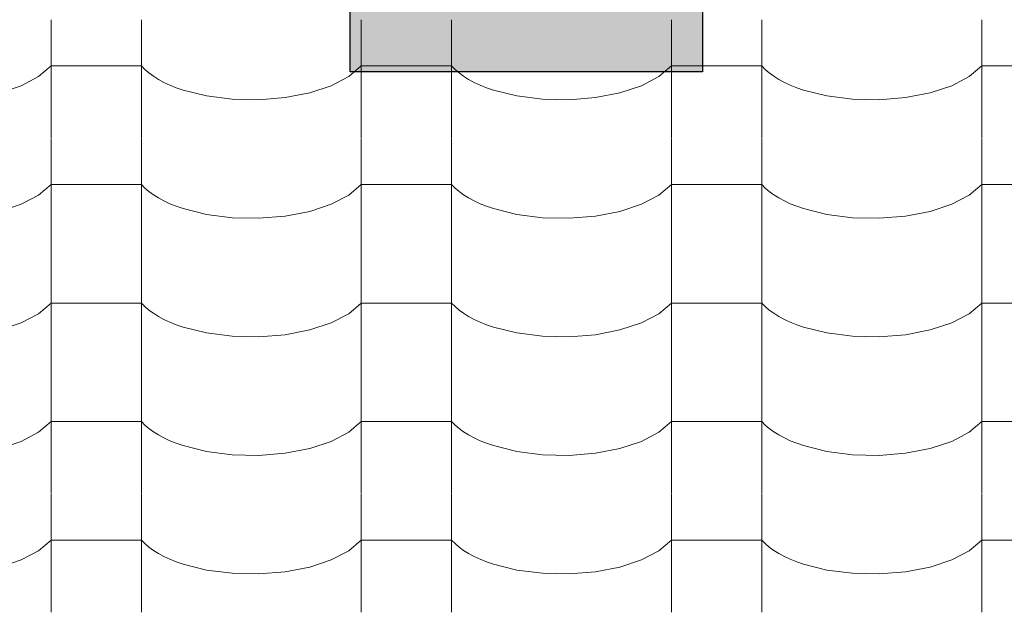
# Model space of a CAD drawing. Header units: millimetres. Extents: x -36478 to 31050, y -14815 to 11827.
# Tile 470 of 656: x -8828 to -8305, y 9292 to 9608. Entities that reach past the tile are written whole.
import ezdxf

# ---------------------------------------------------------------- set-up
doc = ezdxf.new("R2010")
doc.units = ezdxf.units.MM
doc.header["$MEASUREMENT"] = 0
for name, color, linetype in [('Nové_Kóty - SP', 7, 'Continuous'), ('Nové_Situace - terén', 7, 'Continuous'), ('Nové_Výplně - Povrchové', 7, 'Continuous')]:
    doc.layers.add(name, color=color, linetype=linetype)
doc.styles.add('GENEROVANÝ_STYL_2', font='txt')
doc.dimstyles.new('GENEROVANÝ_STYL__1', dxfattribs={"dimtxt": 125, "dimasz": 190, "dimexe": 0.18, "dimexo": 300, "dimgap": 0, "dimtad": 1, "dimdec": 0, "dimzin": 0, "dimdsep": 46, "dimtxsty": 'GENEROVANÝ_STYL_2', "dimblk": 'ARROWHEAD_6', "dimblk1": 'ARROWHEAD_6', "dimblk2": 'ARROWHEAD_6', "dimcen": 0.09, "dimclrd": 1, "dimclre": 1, "dimclrt": 1, "dimazin": 0, "dimtfac": 1, "dimtdec": 4, "dimtmove": 0, "dimatfit": 3, "dimfxl": 1, "dimtolj": 1, "dimtzin": 0, "dimarcsym": 0})
doc.dimstyles.new('GENEROVANÝ_STYL__2', dxfattribs={"dimtxt": 125, "dimasz": 190, "dimexe": 0.18, "dimexo": 300, "dimgap": 0, "dimtad": 1, "dimdec": 0, "dimzin": 0, "dimdsep": 46, "dimtxsty": 'GENEROVANÝ_STYL_2', "dimblk": 'ARROWHEAD_6', "dimblk1": 'ARROWHEAD_6', "dimblk2": 'ARROWHEAD_6', "dimcen": 0.09, "dimclrd": 1, "dimclre": 1, "dimclrt": 1, "dimazin": 0, "dimtfac": 1, "dimtdec": 4, "dimtmove": 2, "dimatfit": 3, "dimfxl": 1, "dimtolj": 1, "dimtzin": 0, "dimarcsym": 0})

# ---------------------------------------------------------------- blocks, each defined once
blk = doc.blocks.new('*X13')
at = {"layer": 'Nové_Výplně - Povrchové', "color": 21, "linetype": 'Continuous', "lineweight": 20, "true_color": 0xffaaaa}
for p, q in [((-8811.72, 9607.81), (-8811.72, 9544.94)), ((-8763.69, 9607.81), (-8763.69, 9544.94)), ((-8646.72, 9607.81), (-8646.72, 9544.94)), ((-8598.69, 9607.81), (-8598.69, 9544.94)), ((-8481.72, 9607.81), (-8481.72, 9544.94)), ((-8433.69, 9607.81), (-8433.69, 9544.94)), ((-8316.72, 9607.81), (-8316.72, 9544.94)), ((-8818.39, 9577.59), (-8811.72, 9583.28)), ((-8787.71, 9583.28), (-8811.72, 9583.28)), ((-8763.69, 9583.28), (-8787.71, 9583.28)), ((-8763.69, 9583.28), (-8761.86, 9581.39)), ((-8761.86, 9581.39), (-8759.74, 9579.56)), ((-8759.74, 9579.56), (-8757.34, 9577.8)), ((-8653.39, 9577.59), (-8646.72, 9583.28)), ((-8622.71, 9583.28), (-8646.72, 9583.28)), ((-8598.69, 9583.28), (-8622.71, 9583.28)), ((-8598.69, 9583.28), (-8596.86, 9581.39)), ((-8596.86, 9581.39), (-8594.74, 9579.56)), ((-8594.74, 9579.56), (-8592.34, 9577.8)), ((-8488.39, 9577.59), (-8481.72, 9583.28)), ((-8457.71, 9583.28), (-8481.72, 9583.28)), ((-8433.69, 9583.28), (-8457.71, 9583.28)), ((-8433.69, 9583.28), (-8431.86, 9581.39)), ((-8431.86, 9581.39), (-8429.74, 9579.56)), ((-8429.74, 9579.56), (-8427.34, 9577.8)), ((-8323.39, 9577.59), (-8316.72, 9583.28)), ((-8292.71, 9583.28), (-8316.72, 9583.28)), ((-8827.7, 9572.73), (-8818.39, 9577.59)), ((-8757.34, 9577.8), (-8754.65, 9576.13)), ((-8754.65, 9576.13), (-8751.71, 9574.55)), ((-8751.71, 9574.55), (-8748.53, 9573.07)), ((-8662.7, 9572.73), (-8653.39, 9577.59)), ((-8592.34, 9577.8), (-8589.65, 9576.13)), ((-8589.65, 9576.13), (-8586.71, 9574.55)), ((-8586.71, 9574.55), (-8583.53, 9573.07)), ((-8497.7, 9572.73), (-8488.39, 9577.59)), ((-8427.34, 9577.8), (-8424.65, 9576.13)), ((-8424.65, 9576.13), (-8421.71, 9574.55)), ((-8421.71, 9574.55), (-8418.53, 9573.07)), ((-8332.7, 9572.73), (-8323.39, 9577.59)), ((-8839.18, 9568.93), (-8827.7, 9572.73)), ((-8748.53, 9573.07), (-8745.12, 9571.7)), ((-8745.12, 9571.7), (-8741.5, 9570.45)), ((-8741.5, 9570.45), (-8729.05, 9567.35)), ((-8687.24, 9566.41), (-8674.18, 9568.93)), ((-8674.18, 9568.93), (-8662.7, 9572.73)), ((-8583.53, 9573.07), (-8580.12, 9571.7)), ((-8580.12, 9571.7), (-8576.5, 9570.45)), ((-8576.5, 9570.45), (-8564.05, 9567.35)), ((-8522.24, 9566.41), (-8509.18, 9568.93)), ((-8509.18, 9568.93), (-8497.7, 9572.73)), ((-8418.53, 9573.07), (-8415.12, 9571.7)), ((-8415.12, 9571.7), (-8411.5, 9570.45)), ((-8411.5, 9570.45), (-8399.05, 9567.35)), ((-8357.24, 9566.41), (-8344.18, 9568.93)), ((-8344.18, 9568.93), (-8332.7, 9572.73)), ((-8729.05, 9567.35), (-8715.39, 9565.59)), ((-8715.39, 9565.59), (-8701.21, 9565.27)), ((-8701.21, 9565.27), (-8687.24, 9566.41)), ((-8564.05, 9567.35), (-8550.39, 9565.59)), ((-8550.39, 9565.59), (-8536.21, 9565.27)), ((-8536.21, 9565.27), (-8522.24, 9566.41)), ((-8399.05, 9567.35), (-8385.39, 9565.59)), ((-8385.39, 9565.59), (-8371.21, 9565.27)), ((-8371.21, 9565.27), (-8357.24, 9566.41)), ((-8811.72, 9544.71), (-8811.72, 9481.83)), ((-8763.69, 9544.71), (-8763.69, 9481.83)), ((-8646.72, 9544.71), (-8646.72, 9481.83)), ((-8598.69, 9544.71), (-8598.69, 9481.83)), ((-8481.72, 9544.71), (-8481.72, 9481.83)), ((-8433.69, 9544.71), (-8433.69, 9481.83)), ((-8316.72, 9544.71), (-8316.72, 9481.83)), ((-8818.39, 9514.49), (-8811.72, 9520.18)), ((-8787.71, 9520.18), (-8811.72, 9520.18)), ((-8763.69, 9520.18), (-8787.71, 9520.18)), ((-8763.69, 9520.18), (-8761.86, 9518.28)), ((-8761.86, 9518.28), (-8759.74, 9516.45)), ((-8759.74, 9516.45), (-8757.34, 9514.7)), ((-8653.39, 9514.49), (-8646.72, 9520.18)), ((-8622.71, 9520.18), (-8646.72, 9520.18)), ((-8598.69, 9520.18), (-8622.71, 9520.18)), ((-8598.69, 9520.18), (-8596.86, 9518.28)), ((-8596.86, 9518.28), (-8594.74, 9516.45)), ((-8594.74, 9516.45), (-8592.34, 9514.7)), ((-8488.39, 9514.49), (-8481.72, 9520.18)), ((-8457.71, 9520.18), (-8481.72, 9520.18)), ((-8433.69, 9520.18), (-8457.71, 9520.18)), ((-8433.69, 9520.18), (-8431.86, 9518.28)), ((-8431.86, 9518.28), (-8429.74, 9516.45)), ((-8429.74, 9516.45), (-8427.34, 9514.7)), ((-8323.39, 9514.49), (-8316.72, 9520.18)), ((-8292.71, 9520.18), (-8316.72, 9520.18)), ((-8827.7, 9509.62), (-8818.39, 9514.49)), ((-8757.34, 9514.7), (-8754.65, 9513.03)), ((-8754.65, 9513.03), (-8751.71, 9511.45)), ((-8751.71, 9511.45), (-8748.53, 9509.97)), ((-8662.7, 9509.62), (-8653.39, 9514.49)), ((-8592.34, 9514.7), (-8589.65, 9513.03)), ((-8589.65, 9513.03), (-8586.71, 9511.45)), ((-8586.71, 9511.45), (-8583.53, 9509.97)), ((-8497.7, 9509.62), (-8488.39, 9514.49)), ((-8427.34, 9514.7), (-8424.65, 9513.03)), ((-8424.65, 9513.03), (-8421.71, 9511.45)), ((-8421.71, 9511.45), (-8418.53, 9509.97)), ((-8332.7, 9509.62), (-8323.39, 9514.49)), ((-8839.18, 9505.83), (-8827.7, 9509.62)), ((-8748.53, 9509.97), (-8745.12, 9508.6)), ((-8745.12, 9508.6), (-8741.5, 9507.35)), ((-8741.5, 9507.35), (-8729.05, 9504.24)), ((-8687.24, 9503.3), (-8674.18, 9505.83)), ((-8674.18, 9505.83), (-8662.7, 9509.62)), ((-8583.53, 9509.97), (-8580.12, 9508.6)), ((-8580.12, 9508.6), (-8576.5, 9507.35)), ((-8576.5, 9507.35), (-8564.05, 9504.24)), ((-8522.24, 9503.3), (-8509.18, 9505.83)), ((-8509.18, 9505.83), (-8497.7, 9509.62)), ((-8418.53, 9509.97), (-8415.12, 9508.6)), ((-8415.12, 9508.6), (-8411.5, 9507.35)), ((-8411.5, 9507.35), (-8399.05, 9504.24)), ((-8357.24, 9503.3), (-8344.18, 9505.83)), ((-8344.18, 9505.83), (-8332.7, 9509.62)), ((-8729.05, 9504.24), (-8715.39, 9502.49)), ((-8715.39, 9502.49), (-8701.21, 9502.17)), ((-8701.21, 9502.17), (-8687.24, 9503.3)), ((-8564.05, 9504.24), (-8550.39, 9502.49)), ((-8550.39, 9502.49), (-8536.21, 9502.17)), ((-8536.21, 9502.17), (-8522.24, 9503.3)), ((-8399.05, 9504.24), (-8385.39, 9502.49)), ((-8385.39, 9502.49), (-8371.21, 9502.17)), ((-8371.21, 9502.17), (-8357.24, 9503.3)), ((-8811.72, 9481.6), (-8811.72, 9418.73)), ((-8763.69, 9481.6), (-8763.69, 9418.73)), ((-8646.72, 9481.6), (-8646.72, 9418.73)), ((-8598.69, 9481.6), (-8598.69, 9418.73)), ((-8481.72, 9481.6), (-8481.72, 9418.73)), ((-8433.69, 9481.6), (-8433.69, 9418.73)), ((-8316.72, 9481.6), (-8316.72, 9418.73)), ((-8818.39, 9451.38), (-8811.72, 9457.07)), ((-8787.71, 9457.07), (-8811.72, 9457.07)), ((-8763.69, 9457.07), (-8787.71, 9457.07)), ((-8763.69, 9457.07), (-8761.86, 9455.18)), ((-8761.86, 9455.18), (-8759.74, 9453.35)), ((-8759.74, 9453.35), (-8757.34, 9451.59)), ((-8653.39, 9451.38), (-8646.72, 9457.07)), ((-8622.71, 9457.07), (-8646.72, 9457.07)), ((-8598.69, 9457.07), (-8622.71, 9457.07)), ((-8598.69, 9457.07), (-8596.86, 9455.18)), ((-8596.86, 9455.18), (-8594.74, 9453.35)), ((-8594.74, 9453.35), (-8592.34, 9451.59)), ((-8488.39, 9451.38), (-8481.72, 9457.07)), ((-8457.71, 9457.07), (-8481.72, 9457.07)), ((-8433.69, 9457.07), (-8457.71, 9457.07)), ((-8433.69, 9457.07), (-8431.86, 9455.18)), ((-8431.86, 9455.18), (-8429.74, 9453.35)), ((-8429.74, 9453.35), (-8427.34, 9451.59)), ((-8323.39, 9451.38), (-8316.72, 9457.07)), ((-8292.71, 9457.07), (-8316.72, 9457.07)), ((-8827.7, 9446.52), (-8818.39, 9451.38)), ((-8757.34, 9451.59), (-8754.65, 9449.92)), ((-8754.65, 9449.92), (-8751.71, 9448.34)), ((-8751.71, 9448.34), (-8748.53, 9446.86)), ((-8662.7, 9446.52), (-8653.39, 9451.38)), ((-8592.34, 9451.59), (-8589.65, 9449.92)), ((-8589.65, 9449.92), (-8586.71, 9448.34)), ((-8586.71, 9448.34), (-8583.53, 9446.86)), ((-8497.7, 9446.52), (-8488.39, 9451.38)), ((-8427.34, 9451.59), (-8424.65, 9449.92)), ((-8424.65, 9449.92), (-8421.71, 9448.34)), ((-8421.71, 9448.34), (-8418.53, 9446.86)), ((-8332.7, 9446.52), (-8323.39, 9451.38)), ((-8839.18, 9442.72), (-8827.7, 9446.52)), ((-8748.53, 9446.86), (-8745.12, 9445.49)), ((-8745.12, 9445.49), (-8741.5, 9444.24)), ((-8741.5, 9444.24), (-8729.05, 9441.14)), ((-8687.24, 9440.2), (-8674.18, 9442.72)), ((-8674.18, 9442.72), (-8662.7, 9446.52)), ((-8583.53, 9446.86), (-8580.12, 9445.49)), ((-8580.12, 9445.49), (-8576.5, 9444.24)), ((-8576.5, 9444.24), (-8564.05, 9441.14)), ((-8522.24, 9440.2), (-8509.18, 9442.72)), ((-8509.18, 9442.72), (-8497.7, 9446.52)), ((-8418.53, 9446.86), (-8415.12, 9445.49)), ((-8415.12, 9445.49), (-8411.5, 9444.24)), ((-8411.5, 9444.24), (-8399.05, 9441.14)), ((-8357.24, 9440.2), (-8344.18, 9442.72)), ((-8344.18, 9442.72), (-8332.7, 9446.52)), ((-8729.05, 9441.14), (-8715.39, 9439.38)), ((-8715.39, 9439.38), (-8701.21, 9439.06)), ((-8701.21, 9439.06), (-8687.24, 9440.2)), ((-8564.05, 9441.14), (-8550.39, 9439.38)), ((-8550.39, 9439.38), (-8536.21, 9439.06)), ((-8536.21, 9439.06), (-8522.24, 9440.2)), ((-8399.05, 9441.14), (-8385.39, 9439.38)), ((-8385.39, 9439.38), (-8371.21, 9439.06)), ((-8371.21, 9439.06), (-8357.24, 9440.2)), ((-8811.72, 9418.5), (-8811.72, 9355.62)), ((-8763.69, 9418.5), (-8763.69, 9355.62)), ((-8646.72, 9418.5), (-8646.72, 9355.62)), ((-8598.69, 9418.5), (-8598.69, 9355.62)), ((-8481.72, 9418.5), (-8481.72, 9355.62)), ((-8433.69, 9418.5), (-8433.69, 9355.62)), ((-8316.72, 9418.5), (-8316.72, 9355.62)), ((-8818.39, 9388.28), (-8811.72, 9393.97)), ((-8787.71, 9393.97), (-8811.72, 9393.97)), ((-8763.69, 9393.97), (-8787.71, 9393.97)), ((-8763.69, 9393.97), (-8761.86, 9392.07)), ((-8761.86, 9392.07), (-8759.74, 9390.24)), ((-8653.39, 9388.28), (-8646.72, 9393.97)), ((-8622.71, 9393.97), (-8646.72, 9393.97)), ((-8598.69, 9393.97), (-8622.71, 9393.97)), ((-8598.69, 9393.97), (-8596.86, 9392.07)), ((-8596.86, 9392.07), (-8594.74, 9390.24)), ((-8488.39, 9388.28), (-8481.72, 9393.97)), ((-8457.71, 9393.97), (-8481.72, 9393.97)), ((-8433.69, 9393.97), (-8457.71, 9393.97)), ((-8433.69, 9393.97), (-8431.86, 9392.07)), ((-8431.86, 9392.07), (-8429.74, 9390.24)), ((-8323.39, 9388.28), (-8316.72, 9393.97)), ((-8292.71, 9393.97), (-8316.72, 9393.97)), ((-8827.7, 9383.41), (-8818.39, 9388.28)), ((-8759.74, 9390.24), (-8757.34, 9388.49)), ((-8757.34, 9388.49), (-8754.65, 9386.82)), ((-8754.65, 9386.82), (-8751.71, 9385.24)), ((-8751.71, 9385.24), (-8748.53, 9383.76)), ((-8662.7, 9383.41), (-8653.39, 9388.28)), ((-8594.74, 9390.24), (-8592.34, 9388.49)), ((-8592.34, 9388.49), (-8589.65, 9386.82)), ((-8589.65, 9386.82), (-8586.71, 9385.24)), ((-8586.71, 9385.24), (-8583.53, 9383.76)), ((-8497.7, 9383.41), (-8488.39, 9388.28)), ((-8429.74, 9390.24), (-8427.34, 9388.49)), ((-8427.34, 9388.49), (-8424.65, 9386.82)), ((-8424.65, 9386.82), (-8421.71, 9385.24)), ((-8421.71, 9385.24), (-8418.53, 9383.76)), ((-8332.7, 9383.41), (-8323.39, 9388.28)), ((-8839.18, 9379.62), (-8827.7, 9383.41)), ((-8748.53, 9383.76), (-8745.12, 9382.39)), ((-8745.12, 9382.39), (-8741.5, 9381.14)), ((-8741.5, 9381.14), (-8729.05, 9378.03)), ((-8674.18, 9379.62), (-8662.7, 9383.41)), ((-8583.53, 9383.76), (-8580.12, 9382.39)), ((-8580.12, 9382.39), (-8576.5, 9381.14)), ((-8576.5, 9381.14), (-8564.05, 9378.03)), ((-8509.18, 9379.62), (-8497.7, 9383.41)), ((-8418.53, 9383.76), (-8415.12, 9382.39)), ((-8415.12, 9382.39), (-8411.5, 9381.14)), ((-8411.5, 9381.14), (-8399.05, 9378.03)), ((-8344.18, 9379.62), (-8332.7, 9383.41)), ((-8729.05, 9378.03), (-8715.39, 9376.28)), ((-8715.39, 9376.28), (-8701.21, 9375.96)), ((-8701.21, 9375.96), (-8687.24, 9377.09)), ((-8687.24, 9377.09), (-8674.18, 9379.62)), ((-8564.05, 9378.03), (-8550.39, 9376.28)), ((-8550.39, 9376.28), (-8536.21, 9375.96)), ((-8536.21, 9375.96), (-8522.24, 9377.09)), ((-8522.24, 9377.09), (-8509.18, 9379.62)), ((-8399.05, 9378.03), (-8385.39, 9376.28)), ((-8385.39, 9376.28), (-8371.21, 9375.96)), ((-8371.21, 9375.96), (-8357.24, 9377.09)), ((-8357.24, 9377.09), (-8344.18, 9379.62)), ((-8811.72, 9355.39), (-8811.72, 9292.52)), ((-8763.69, 9355.39), (-8763.69, 9292.52)), ((-8646.72, 9355.39), (-8646.72, 9292.52)), ((-8598.69, 9355.39), (-8598.69, 9292.52)), ((-8481.72, 9355.39), (-8481.72, 9292.52)), ((-8433.69, 9355.39), (-8433.69, 9292.52)), ((-8316.72, 9355.39), (-8316.72, 9292.52)), ((-8818.39, 9325.17), (-8811.72, 9330.86)), ((-8787.71, 9330.86), (-8811.72, 9330.86)), ((-8763.69, 9330.86), (-8787.71, 9330.86)), ((-8763.69, 9330.86), (-8761.86, 9328.97)), ((-8761.86, 9328.97), (-8759.74, 9327.14)), ((-8653.39, 9325.17), (-8646.72, 9330.86)), ((-8622.71, 9330.86), (-8646.72, 9330.86)), ((-8598.69, 9330.86), (-8622.71, 9330.86)), ((-8598.69, 9330.86), (-8596.86, 9328.97)), ((-8596.86, 9328.97), (-8594.74, 9327.14)), ((-8488.39, 9325.17), (-8481.72, 9330.86)), ((-8457.71, 9330.86), (-8481.72, 9330.86)), ((-8433.69, 9330.86), (-8457.71, 9330.86)), ((-8433.69, 9330.86), (-8431.86, 9328.97)), ((-8431.86, 9328.97), (-8429.74, 9327.14)), ((-8323.39, 9325.17), (-8316.72, 9330.86)), ((-8292.71, 9330.86), (-8316.72, 9330.86)), ((-8827.7, 9320.31), (-8818.39, 9325.17)), ((-8759.74, 9327.14), (-8757.34, 9325.38)), ((-8757.34, 9325.38), (-8754.65, 9323.71)), ((-8754.65, 9323.71), (-8751.71, 9322.13)), ((-8662.7, 9320.31), (-8653.39, 9325.17)), ((-8594.74, 9327.14), (-8592.34, 9325.38)), ((-8592.34, 9325.38), (-8589.65, 9323.71)), ((-8589.65, 9323.71), (-8586.71, 9322.13)), ((-8497.7, 9320.31), (-8488.39, 9325.17)), ((-8429.74, 9327.14), (-8427.34, 9325.38)), ((-8427.34, 9325.38), (-8424.65, 9323.71)), ((-8424.65, 9323.71), (-8421.71, 9322.13)), ((-8332.7, 9320.31), (-8323.39, 9325.17)), ((-8839.18, 9316.51), (-8827.7, 9320.31)), ((-8751.71, 9322.13), (-8748.53, 9320.65)), ((-8748.53, 9320.65), (-8745.12, 9319.28)), ((-8745.12, 9319.28), (-8741.5, 9318.03)), ((-8741.5, 9318.03), (-8729.05, 9314.93)), ((-8674.18, 9316.51), (-8662.7, 9320.31)), ((-8586.71, 9322.13), (-8583.53, 9320.65)), ((-8583.53, 9320.65), (-8580.12, 9319.28)), ((-8580.12, 9319.28), (-8576.5, 9318.03)), ((-8576.5, 9318.03), (-8564.05, 9314.93)), ((-8509.18, 9316.51), (-8497.7, 9320.31)), ((-8421.71, 9322.13), (-8418.53, 9320.65)), ((-8418.53, 9320.65), (-8415.12, 9319.28)), ((-8415.12, 9319.28), (-8411.5, 9318.03)), ((-8411.5, 9318.03), (-8399.05, 9314.93)), ((-8344.18, 9316.51), (-8332.7, 9320.31)), ((-8729.05, 9314.93), (-8715.39, 9313.17)), ((-8715.39, 9313.17), (-8701.21, 9312.85)), ((-8701.21, 9312.85), (-8687.24, 9313.99)), ((-8687.24, 9313.99), (-8674.18, 9316.51)), ((-8564.05, 9314.93), (-8550.39, 9313.17)), ((-8550.39, 9313.17), (-8536.21, 9312.85)), ((-8536.21, 9312.85), (-8522.24, 9313.99)), ((-8522.24, 9313.99), (-8509.18, 9316.51)), ((-8399.05, 9314.93), (-8385.39, 9313.17)), ((-8385.39, 9313.17), (-8371.21, 9312.85)), ((-8371.21, 9312.85), (-8357.24, 9313.99)), ((-8357.24, 9313.99), (-8344.18, 9316.51))]:
    blk.add_line(p, q, dxfattribs=at)
blk = doc.blocks.new('výplň_6_1', base_point=(0, 0))
at = {"layer": 'Nové_Výplně - Povrchové', "color": 21, "linetype": 'Continuous', "lineweight": 20, "true_color": 0xffaaaa}
blk.add_blockref('*X13', (0, 0), dxfattribs=at)
blk = doc.blocks.new('*D6315')
at = {"layer": 'Nové_Kóty - SP', "color": 1, "linetype": 'Continuous', "lineweight": 25}
for p, q in [((-9579.03, 7654.66), (-6330.41, 9887.65)), ((-9409.09, 7407.43), (-9685.24, 7809.17)), ((-9553.27, 7793.71), (-9604.79, 7515.6)), ((-10050.41, 7330.64), (-9579.03, 7654.66)), ((-9880.48, 7083.42), (-10156.62, 7485.16)), ((-10024.65, 7469.7), (-10076.18, 7191.59)), ((-10174.03, 7245.68), (-10050.41, 7330.64))]:
    blk.add_line(p, q, dxfattribs=at)
at = {"layer": 'Nové_Kóty - SP', "color": 1, "lineweight": 25, "insert": (-9946.14, 7432.65), "char_height": 125, "attachment_point": 7, "rotation": 34.5034, "style": 'GENEROVANÝ_STYL_2'}
blk.add_mtext('\\A1;{\\pql;\\fArial|b0|i0|c0|p38;572}', dxfattribs=at)
blk = doc.blocks.new('ARROWHEAD_6')
at = {"color": 0, "linetype": 'Continuous', "lineweight": 0}
for p, q in [((-0.5, -0.5), (0.5, 0.5)), ((0, 0), (-1, 0))]:
    blk.add_line(p, q, dxfattribs=at)
blk = doc.blocks.new('*D6316')
at = {"layer": 'Nové_Kóty - SP', "color": 1, "linetype": 'Continuous', "lineweight": 25}
for p, q in [((-6330.41, 9887.65), (-4580.7, 11090.34)), ((-6160.47, 9640.43), (-6436.62, 10042.17)), ((-6304.64, 10026.71), (-6356.17, 9748.6)), ((-9579.03, 7654.66), (-6330.41, 9887.65)), ((-9553.27, 7793.71), (-9604.79, 7515.6))]:
    blk.add_line(p, q, dxfattribs=at)
at = {"layer": 'Nové_Kóty - SP', "color": 1, "lineweight": 25, "insert": (-8145, 8670.7), "char_height": 125, "attachment_point": 7, "rotation": 34.5034, "style": 'GENEROVANÝ_STYL_2'}
blk.add_mtext('\\A1;{\\pql;\\fArial|b0|i0|c0|p38;3\xa0942}', dxfattribs=at)
blk = doc.blocks.new('*D6326')
at = {"layer": 'Nové_Kóty - SP', "color": 1, "linetype": 'Continuous', "lineweight": 25}
for p, q in [((-4581.24, 11091.13), (-4857.39, 11492.87)), ((-4776.94, 11199.3), (-4725.42, 11477.41)), ((-4751.18, 11338.35), (-4627.57, 11423.32)), ((-10278.77, 7538.87), (-4751.18, 11338.35)), ((-10108.84, 7291.64), (-10384.98, 7693.38)), ((-10253.01, 7677.92), (-10304.54, 7399.81)), ((-10402.39, 7453.9), (-10278.77, 7538.87))]:
    blk.add_line(p, q, dxfattribs=at)
at = {"layer": 'Nové_Kóty - SP', "color": 1, "lineweight": 25, "insert": (-8042.9, 9106.07), "char_height": 125, "attachment_point": 7, "rotation": 34.5034, "style": 'GENEROVANÝ_STYL_2'}
blk.add_mtext('\\A1;{\\pql;\\fArial|b0|i0|c0|p38;6\xa0707- KROKEV}', dxfattribs=at)
blk = doc.blocks.new('*D6327')
at = {"layer": 'Nové_Kóty - SP', "color": 1, "linetype": 'Continuous', "lineweight": 25}
for p, q in [((-10443.65, 7778.73), (-4851.3, 11622.72)), ((-10273.71, 7531.5), (-10549.86, 7933.25)), ((-10294.79, 7517.01), (-10570.94, 7918.75)), ((-10417.88, 7917.78), (-10469.41, 7639.67)), ((-10490.49, 7625.18), (-10438.97, 7903.29)), ((-10464.73, 7764.24), (-10443.65, 7778.73)), ((-10588.34, 7679.27), (-10464.73, 7764.24))]:
    blk.add_line(p, q, dxfattribs=at)
at = {"layer": 'Nové_Kóty - SP', "color": 1, "lineweight": 25, "insert": (-10717.64, 7620.73), "char_height": 125, "attachment_point": 7, "rotation": 34.5034, "style": 'GENEROVANÝ_STYL_2'}
blk.add_mtext('\\A1;{\\pql;\\fArial|b0|i0|c0|p38;25}', dxfattribs=at)
blk = doc.blocks.new('*D6328')
at = {"layer": 'Nové_Kóty - SP', "color": 1, "linetype": 'Continuous', "lineweight": 25}
for p, q in [((-4681.37, 11375.49), (-4957.51, 11777.24)), ((-4877.07, 11483.67), (-4825.54, 11761.78)), ((-4851.3, 11622.72), (-4727.69, 11707.69)), ((-10443.65, 7778.73), (-4851.3, 11622.72)), ((-10417.88, 7917.78), (-10469.41, 7639.67)), ((-10490.49, 7625.18), (-10438.97, 7903.29))]:
    blk.add_line(p, q, dxfattribs=at)
at = {"layer": 'Nové_Kóty - SP', "color": 1, "lineweight": 25, "insert": (-7480.19, 9877.1), "char_height": 125, "attachment_point": 7, "rotation": 34.5034, "style": 'GENEROVANÝ_STYL_2'}
blk.add_mtext('\\A1;{\\pql;\\fArial|b0|i0|c0|p38;+ 6 787}', dxfattribs=at)

msp = doc.modelspace()

# ---------------------------------------------------------------- hatches: boundary and pattern name
at = {"layer": 'Nové_Situace - terén', "linetype": 'Continuous', "lineweight": 0, "true_color": 0xffe9e9}
msp.add_hatch(color=7, dxfattribs=at).paths.add_polyline_path([(-8666.59, 10581.88), (-8471.17, 10581.88), (-8433.59, 10524.39), (-8433.59, 10367.48, -0.042675), (-8484.59, 10338.96), (-8492.87, 10338.96), (-8492.87, 9683.46), (-8465.23, 9683.46), (-8465.23, 9580.21), (-8652.71, 9580.21), (-8652.71, 9683.46), (-8628.92, 9683.46), (-8628.92, 10338.14), (-8644.37, 10338.14, -0.044272), (-8695.8, 10367.48), (-8695.8, 10524.39)])

# ---------------------------------------------------------------- linework, layer by layer
at = {"layer": 'Nové_Situace - terén', "color": 1, "linetype": 'Continuous', "lineweight": 25, "flags": 128}
msp.add_lwpolyline([(-8666.59, 10581.88), (-8471.17, 10581.88), (-8433.59, 10524.39), (-8433.59, 10367.48, -0.042675), (-8484.59, 10338.96), (-8492.87, 10338.96), (-8492.87, 9683.46), (-8465.23, 9683.46), (-8465.23, 9580.21), (-8652.71, 9580.21), (-8652.71, 9683.46), (-8628.92, 9683.46), (-8628.92, 10338.14), (-8644.37, 10338.14, -0.044272), (-8695.8, 10367.48), (-8695.8, 10524.39)], format="xyb", close=True, dxfattribs=at)

# ---------------------------------------------------------------- block references
at = {"layer": 'Nové_Výplně - Povrchové', "color": 21, "linetype": 'Continuous', "lineweight": 20, "true_color": 0xffaaaa}
msp.add_blockref('výplň_6_1', (0, 0), dxfattribs=at)

# ---------------------------------------------------------------- dimensions: what is measured, and where the dimension line sits
at = {"layer": 'Nové_Kóty - SP', "color": 1, "linetype": 'Continuous', "lineweight": 25}
for base, p1, p2, text, dimstyle, picture, middle in [((-4851.3, 11622.72), (-9826.86, 6881.41), (-4515.96, 11134.85), '+ 6 787', 'GENEROVANÝ_STYL__2', '*D6328', (-7268.85, 10098.2)), ((-10443.65, 7778.73), (-9842.86, 6859.52), (-9826.86, 6881.41), '25', 'GENEROVANÝ_STYL__1', '*D6327', (-10674.52, 7726.21)), ((-4751.18, 11338.35), (-9826.86, 6881.41), (-4362.54, 10772.95), '<MeasuredValue>- KROKEV', 'GENEROVANÝ_STYL__1', '*D6326', (-7174.22, 9779.01))]:
    dim = msp.add_linear_dim(base=base, p1=p1, p2=p2, angle=34.5034, text=text, dimstyle=dimstyle, dxfattribs=at)
    dim.commit()
    dim.dimension.update_dxf_attribs({"geometry": picture, "text_midpoint": middle, "dimtype": 160, "text_rotation": 34.5034})
for base, p1, p2, picture, middle in [((-6330.41, 9887.65), (-9271.51, 7207.26), (-6039.22, 9464.03), '*D6316', (-8003.47, 8843.83)), ((-9579.03, 7654.66), (-9825.09, 7002.84), (-9271.51, 7207.26), '*D6315', (-9863.75, 7565.13))]:
    dim = msp.add_linear_dim(base=base, p1=p1, p2=p2, angle=34.5034, dimstyle='GENEROVANÝ_STYL__1', dxfattribs=at)
    dim.commit()
    dim.dimension.update_dxf_attribs({"geometry": picture, "text_midpoint": middle, "dimtype": 160, "text_rotation": 34.5034})

doc.saveas('drawing.dxf')
